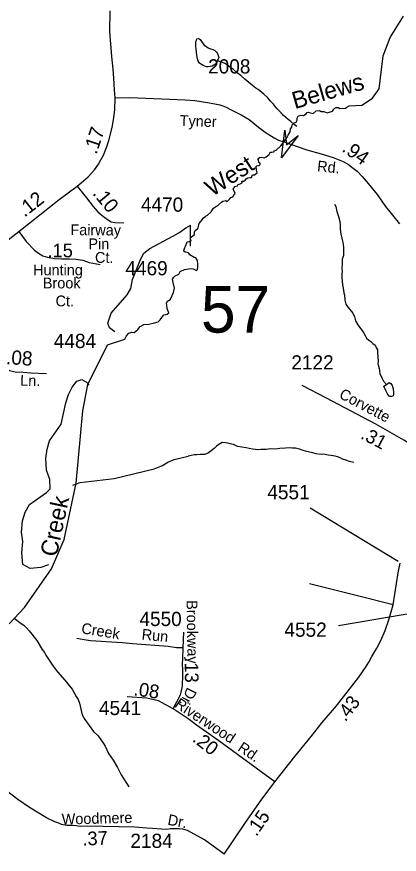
# Model space of a CAD drawing. Extents: x 1547597 to 1699558, y 810033 to 920809.
# Drawn here: x 1666605 to 1669968, y 888643 to 896004 of the extents above; entities that cross this region are included whole.
import ezdxf

# ---------------------------------------------------------------- set-up
doc = ezdxf.new("R2010")
doc.units = 0
for name, color, linetype in [('Exist Hydrographic Creek Single Shore', 7, 'Continuous'), ('Exist Hydrographic Misc Water Feature', 7, 'Continuous'), ('Exist Road Non-System Type 51', 7, 'Continuous'), ('Exist Road Non-System Type 51 Label', 7, 'Continuous'), ('Exist Road Secondary Mileage Hundredths English Label', 7, 'Continuous'), ('Exist Road Secondary Structure Standard Bridge Attributed CELL', 7, 'Continuous'), ('Exist Road Secondary Structure Standard Bridge Number Label', 7, 'Continuous'), ('Exist Road Secondary Type 41 Attributed', 7, 'Continuous'), ('Exist Road Secondary Type 51 Attributed', 7, 'Continuous'), ('Exist Road Secondary Type 51 Label', 7, 'Continuous'), ('Exist Road Secondary Type 51 Number Label', 7, 'Continuous'), ('Old_Level_32', 7, 'Continuous')]:
    doc.layers.add(name, color=color, linetype=linetype)

msp = doc.modelspace()

# ---------------------------------------------------------------- linework, layer by layer
at = {"layer": 'Exist Hydrographic Creek Single Shore'}
for points in [[(1668104.2, 894025.4), (1668116.8, 894029.1), (1668128.2, 894028), (1668138.7, 894036.4), (1668134.5, 894044.8), (1668132.9, 894056.2), (1668132.9, 894065.1), (1668141.3, 894070.9), (1668167.7, 894089.6), (1668168.7, 894110), (1668174.4, 894125.7), (1668193.2, 894140.3), (1668199.5, 894150.2), (1668205.2, 894172.1), (1668207.9, 894187.3), (1668220.4, 894200.3), (1668233.7, 894219.6), (1668245.2, 894235.3), (1668262.4, 894249.4), (1668281.2, 894259.8), (1668314.9, 894289.1), (1668333.9, 894322), (1668378.3, 894352.2), (1668405.5, 894373.6), (1668415.4, 894383.6), (1668443, 894389.3), (1668455.6, 894381.5), (1668478.8, 894402.9), (1668486.6, 894415.9), (1668505.9, 894421.7), (1668513.3, 894433.2), (1668516.4, 894444.6), (1668526.3, 894451.4), (1668514.8, 894476.5), (1668507.5, 894490.1), (1668512.2, 894498.9), (1668520.6, 894503.1), (1668519.5, 894513), (1668533.6, 894514.6), (1668545.1, 894517.7), (1668552.4, 894530.3), (1668569.6, 894535), (1668585.8, 894543.3), (1668583.7, 894559), (1668601.5, 894557.9), (1668612.4, 894567.8), (1668622.4, 894579.3), (1668635.4, 894587.7), (1668655.8, 894590.8), (1668667.3, 894591.3), (1668672, 894600.7), (1668677.7, 894613.8), (1668694.9, 894615.3), (1668718.9, 894633.6), (1668712.4, 894656.6), (1668712.4, 894666), (1668706.7, 894684.8), (1668715.5, 894693.1), (1668735.4, 894697.8), (1668744.3, 894705.1), (1668745.3, 894716.6), (1668733.8, 894722.4), (1668730.7, 894746.9), (1668723.4, 894755.8), (1668740.1, 894767.8), (1668761, 894769.9), (1668780.8, 894765.2), (1668799.1, 894772), (1668824.4, 894792.8), (1668829.1, 894804.3), (1668831.7, 894813.2), (1668847.4, 894813.7), (1668864.6, 894816.3), (1668868.8, 894827.3), (1668886, 894833), (1668927.8, 894869.1), (1668975.5, 894935.4), (1668991.7, 894964.1), (1669008.9, 894993.8), (1669012.1, 895020.5), (1669024.6, 895034), (1669027.2, 895054.9), (1669043.7, 895071.1), (1669060.4, 895078.4), (1669070.8, 895094.1), (1669070.8, 895113.9), (1669078.1, 895131.1), (1669094.8, 895136.9), (1669115.2, 895140), (1669125.1, 895135.8), (1669149.9, 895151.5), (1669157.2, 895163.5), (1669169.7, 895166.1), (1669184.3, 895159.3), (1669209.9, 895155.1), (1669237.6, 895176), (1669265.3, 895180.2), (1669282.5, 895170.8), (1669303.4, 895171.8), (1669335.2, 895160.9), (1669380.4, 895173.9), (1669392.9, 895192.2), (1669400.2, 895202.1), (1669414.3, 895207.9), (1669431.5, 895206.8), (1669444.6, 895196.9), (1669495.2, 895201.1), (1669507.8, 895209.4), (1669528.1, 895222), (1669639.5, 895228.4), (1669731.4, 895288.9), (1669790.5, 895369.7), (1669827.4, 895661.1), (1669887.5, 895820.8), (1670006.4, 896008.7)], [(1666538.4, 890669.5), (1666673.4, 890811.1), (1666911.4, 891151), (1667022.4, 891408.1), (1667128.4, 891904.9), (1667186.4, 892540.6), (1667230.4, 892772.7), (1667401.4, 893120.4), (1667554.8, 893170.8), (1667569.4, 893198.5), (1667591.3, 893222.5), (1667616.9, 893230.9), (1667638.3, 893229.8), (1667670.4, 893253.9), (1667690.3, 893281), (1667723.1, 893299.8), (1667764.9, 893302.4), (1667816.6, 893314.4), (1667846.9, 893323.3), (1667866.7, 893340), (1667880.5, 893360.4), (1667897.8, 893383.3), (1667915, 893388), (1667927.5, 893389.1), (1667942.1, 893400.5), (1667926.5, 893436), (1667923.3, 893467.9), (1667921.8, 893487.7), (1667926.5, 893500.8), (1667955.2, 893522.7), (1667982.4, 893581.4), (1667991.2, 893619.8), (1667979.7, 893669.9), (1667975.5, 893698.6), (1667986, 893715.3), (1667998.5, 893726.8), (1668028.8, 893741.4), (1668041.3, 893765.5), (1668080.2, 893783.7), (1668131.9, 893791), (1668156.4, 893789.5), (1668185.2, 893774.3), (1668195.1, 893782.7), (1668197.7, 893802.5), (1668197.7, 893832.8), (1668193.5, 893863.1), (1668180.5, 893885.5), (1668163.2, 893889.2), (1668126.9, 893912.7), (1668118.1, 893926.8), (1668106.6, 893932.5), (1668084.4, 893935.6), (1668074.5, 893944.5), (1668078.1, 893957.6), (1668083.9, 893977.4), (1668092.7, 893994.6), (1668100.1, 894018.1), (1668104.2, 894025.4)]]:
    msp.add_lwpolyline(points, dxfattribs=at)
at = {"layer": 'Exist Hydrographic Misc Water Feature'}
msp.add_line((1668131, 893988.6), (1668133.1, 894171.3), dxfattribs=at)
for points in [[(1668370.5, 895619.4), (1668362.4, 895599.4), (1668352.2, 895587.6), (1668336.1, 895577.8), (1668322, 895569.9), (1668304.1, 895566.1), (1668288.1, 895564.3), (1668271.9, 895564.5), (1668244.1, 895576.8), (1668228.2, 895584.9), (1668212.3, 895597.1), (1668198.5, 895613.3), (1668194.7, 895633.3), (1668189, 895663.3), (1668185.4, 895695.4), (1668181.6, 895723.5), (1668178, 895745.5), (1668178.2, 895769.5), (1668180.3, 895785.5), (1668184.4, 895797.5), (1668188.5, 895809.4), (1668200.7, 895813.3), (1668208.5, 895811.2), (1668218.6, 895803.1), (1668230.2, 895786.9), (1668252.1, 895754.7), (1668265.9, 895744.5), (1668287.8, 895730.3), (1668309.7, 895722.1), (1668329.7, 895715.9), (1668345.6, 895707.7), (1668361.4, 895693.5), (1668369.3, 895681.4), (1668377.1, 895665.3), (1668381, 895645.4), (1668370.5, 895619.4)], [(1669068.7, 895039.7), (1669043, 895058), (1669013.1, 895084.3), (1668991.3, 895100.5), (1668969.6, 895118.8), (1668949.7, 895135), (1668929.9, 895159.2), (1668914.1, 895175.4), (1668894.3, 895193.6), (1668880.5, 895211.8), (1668862.7, 895236), (1668836.9, 895262.3), (1668811.3, 895290.6), (1668777.5, 895322.9), (1668759.8, 895339.1), (1668726.1, 895365.6), (1668706.2, 895375.7), (1668678.4, 895400), (1668644.6, 895426.4), (1668610.9, 895456.8), (1668575.3, 895487.2), (1668543.6, 895511.6), (1668509.8, 895539.9), (1668484.1, 895558.1), (1668458.2, 895578.5), (1668434.3, 895592.8), (1668414.4, 895602.9), (1668392.5, 895609.2), (1668380.5, 895613.3), (1668370.5, 895619.4)], [(1669399.4, 894355.9), (1669409.3, 894335.8), (1669418.8, 894293.7), (1669434.4, 894249.5), (1669443.9, 894205.3), (1669449.6, 894171.2), (1669447.2, 894137.3), (1669454.7, 894093.2), (1669462.3, 894057), (1669470.1, 894031), (1669473.8, 894008.9), (1669477.5, 893972.8), (1669477.1, 893940.9), (1669476.6, 893906.8), (1669464.4, 893874.9), (1669465.9, 893832.9), (1669463.4, 893792.9), (1669467.2, 893766.9), (1669462.9, 893742.9), (1669462.7, 893712.9), (1669466.3, 893678.9), (1669470, 893648.8), (1669473.7, 893618.7), (1669479.2, 893578.6), (1669485, 893556.6), (1669490.6, 893514.6), (1669498.2, 893478.5), (1669515.9, 893452.2), (1669533.7, 893432), (1669559.3, 893399.8), (1669572.9, 893367.6), (1669582.6, 893331.4), (1669602.1, 893297.3), (1669628, 893263), (1669641.7, 893246.9), (1669655.5, 893222.7), (1669667.1, 893202.6), (1669679, 893180.4), (1669698.8, 893162.2), (1669718.7, 893150), (1669736.6, 893131.7), (1669756.4, 893117.6), (1669768, 893091.4), (1669775.9, 893075.2), (1669775.7, 893049.3), (1669779.3, 893017.3), (1669782.8, 892975.2), (1669780.6, 892957.2), (1669790.2, 892911.1), (1669797.7, 892869.1), (1669813.3, 892830.8), (1669829, 892802.6), (1669854.7, 892772.4)], [(1667467.3, 893234.1), (1667420, 893271), (1667404.5, 893311.2), (1667435.7, 893398.8), (1667575.9, 893558.9), (1667608.7, 893616.6), (1667623.8, 893694.4), (1667692.3, 893871.6), (1667723, 893927.1), (1667775.6, 893968.4), (1667977.1, 894075.7), (1668030.2, 894105.5), (1668090.2, 894150.1), (1668133.1, 894171.3)], [(1666884.8, 891186), (1666816.8, 891164.4), (1666722.7, 891155.6), (1666657.2, 891190.6), (1666648.6, 891292.7), (1666657.9, 891392.7), (1666647, 891474.8), (1666656.4, 891572.8), (1666677.5, 891648.5), (1666718.4, 891718), (1666865.8, 891822), (1666898.3, 891855.6), (1666895.5, 891935.7), (1666866.6, 892020), (1666860, 892122.3), (1666873.1, 892204.1), (1666892.1, 892275.8), (1666994.2, 892422.6), (1667036.7, 892612), (1667059.8, 892683.7), (1667092.7, 892749.3), (1667133.4, 892800.8), (1667175.7, 892816.1), (1667217.3, 892793.6), (1667240.2, 892764.7)], [(1669854.7, 892772.4), (1669879, 892790.1), (1669894.9, 892779.9), (1669904.7, 892761.8), (1669914.4, 892737.7), (1669917.9, 892699.7), (1669917.8, 892683.6), (1669913.7, 892673.7), (1669907.7, 892669.7), (1669899.6, 892665.8), (1669887.6, 892665.9), (1669879.6, 892668), (1669865.8, 892690.2), (1669850.2, 892720.4), (1669832.5, 892756.6), (1669854.7, 892772.4)], [(1669569.3, 892085.1), (1669531.3, 892095.5), (1669499.4, 892105.8), (1669469.6, 892114.2), (1669447.6, 892126.5), (1669425.7, 892134.7), (1669403.9, 892142.9), (1669367.8, 892147.3), (1669341.9, 892151.6), (1669301.9, 892160), (1669282, 892156.2), (1669238, 892162.6), (1669208, 892171.1), (1669178.1, 892177.3), (1669144.2, 892185.7), (1669122.2, 892192), (1669090.3, 892204.3), (1669054.4, 892212.7), (1669026.5, 892213), (1669004.4, 892215.2), (1668968.4, 892213.6), (1668918.3, 892208.2), (1668880.3, 892204.5), (1668838.3, 892205), (1668796.2, 892201.4), (1668750.1, 892199.9), (1668722.2, 892198.2), (1668704.2, 892200.5), (1668680.1, 892204.7), (1668648.1, 892209), (1668622.3, 892215.2), (1668584.3, 892221.7), (1668546.4, 892228.2), (1668510.5, 892244.5), (1668482.6, 892248.9), (1668460.7, 892257.1), (1668438.7, 892259.2), (1668410.7, 892261.6), (1668380.5, 892245.9), (1668360.2, 892230.1), (1668340, 892208.4), (1668313.8, 892188.6), (1668291.7, 892170.8), (1668273.5, 892163.1), (1668255.6, 892157.2), (1668217.4, 892155.7), (1668185.4, 892153.9), (1668163.4, 892154.2), (1668137.2, 892148.5), (1668115.3, 892142.7), (1668111.3, 892142.8)], [(1667096.8, 891888.3), (1667161.9, 891911.5), (1667462.7, 891947), (1667814.1, 892030), (1667887.5, 892058.8), (1667932.7, 892088), (1667989.4, 892113.7), (1668111.3, 892142.8)], [(1666583.3, 890719.2), (1666642.6, 890670.6), (1666668.4, 890656.1), (1666692, 890633.8), (1666713.6, 890607.4), (1666782.2, 890522.2), (1666828.8, 890441.4), (1666848.4, 890417.1), (1666860.1, 890392.9), (1666930.3, 890287.8), (1666961.7, 890247.3), (1667028.4, 890174.1), (1667091.1, 890093.1), (1667128, 890028.4), (1667145.6, 890004.1), (1667157.1, 889971.9), (1667181.4, 889867.5), (1667202.7, 889827.1), (1667279, 889721.8), (1667320.3, 889683.2), (1667367.3, 889616.3), (1667382.9, 889592.1), (1667411.8, 889527.6), (1667452.9, 889470.9), (1667491.7, 889406.2), (1667522.7, 889341.7), (1667588.9, 889236.6)]]:
    msp.add_lwpolyline(points, dxfattribs=at)
at = {"layer": 'Exist Road Non-System Type 51'}
for points in [[(1669913.2, 890834.5), (1669589, 890916.5), (1669179.9, 891020.1)], [(1668069.3, 890458.3), (1668009.7, 890458.3), (1667936.3, 890470), (1667622.1, 890493.5), (1667532, 890501.2), (1667251.8, 890520), (1667196.4, 890528.8), (1667131.8, 890540.5)], [(1666615.4, 889125), (1666513.6, 889199), (1666470.8, 889227.6), (1666446.9, 889253.9), (1666429.6, 889287), (1666409.9, 889311.2), (1666391.7, 889347), (1666373, 889380.2), (1666365.2, 889402.4), (1666357.7, 889444.3), (1666345.9, 889486.4), (1666332.2, 889516.5), (1666320.7, 889572.6), (1666297, 889610.9), (1666277.1, 889635.1), (1666217.6, 889679.5), (1666189.6, 889691.7), (1666123.9, 889714.2), (1666108, 889720.4)]]:
    msp.add_lwpolyline(points, dxfattribs=at)
at = {"layer": 'Exist Road Secondary Structure Standard Bridge Attributed CELL'}
msp.add_lwpolyline([(1669077.7, 894959.5), (1668931.9, 894764), (1668960.4, 895006.2), (1668977, 894877.3)], close=True, dxfattribs=at)
at = {"layer": 'Exist Road Secondary Type 41 Attributed'}
msp.add_lwpolyline([(1668945.2, 894906.6), (1669155.9, 894835.7), (1669281.4, 894800.7), (1669386.9, 894766.7), (1669475.6, 894731.8), (1669521.6, 894704.6), (1669563.6, 894674.9), (1669597, 894646.1), (1669642.4, 894599.2), (1669695.7, 894538.6), (1669772.2, 894442), (1669847.3, 894337.6), (1669970.6, 894185.3)], dxfattribs=at)
at = {"layer": 'Exist Road Secondary Type 51 Attributed'}
for points in [[(1667469.9, 895291.9), (1667464.2, 895362.9), (1667459.5, 895464.2), (1667451.4, 895542.5), (1667440.5, 895655.3), (1667423.4, 895875.9), (1667425.1, 896055.8)], [(1667136.1, 894516.7), (1667172.1, 894545.4), (1667232.9, 894598.6), (1667287.2, 894658.7), (1667322.2, 894708.8), (1667345.2, 894746.4), (1667367, 894786.9), (1667394.1, 894855.6), (1667414.4, 894916.6), (1667443.8, 895029.9), (1667459, 895117), (1667466.8, 895189.1), (1667469.9, 895291.9)], [(1667469.9, 895291.9), (1667600.5, 895293.5), (1668084.1, 895273.1), (1668171.8, 895268.4), (1668280.9, 895250.2), (1668347.5, 895238.7), (1668389.3, 895229.3), (1668416.4, 895220.9), (1668445.1, 895211), (1668483.8, 895190.6), (1668532, 895165.6), (1668578, 895142.1), (1668649.2, 895100.3), (1668731.5, 895034), (1668788.9, 894989.7), (1668843.2, 894955.2), (1668867.2, 894940.1), (1668907.1, 894920.7), (1668945.2, 894906.6)], [(1666621.9, 894117.8), (1666979.2, 894397.7), (1667136.1, 894516.7)], [(1667136.1, 894516.7), (1667218.3, 894411.7), (1667277.3, 894337.1), (1667317.5, 894288.5), (1667356.1, 894258.8), (1667403.1, 894222.8), (1667435, 894202.9), (1667467.9, 894197.2), (1667546.7, 894194.1)], [(1666025.7, 893654.8), (1666278.4, 893850), (1666621.9, 894117.8)], [(1666621.9, 894117.8), (1666688.4, 894029.1), (1666761.5, 893951.8), (1666796, 893925.7), (1666834.6, 893904.3), (1666875.3, 893891.3), (1666936.9, 893879.8), (1666999.3, 893876.7), (1667069.8, 893875.1), (1667125.7, 893874), (1667185.7, 893863.6), (1667241.3, 893843.8), (1667336.8, 893828.1)], [(1666444.7, 892946.9), (1666508.9, 892910.9), (1666541, 892896.3), (1666589.5, 892883.7), (1666660.8, 892879), (1666729.2, 892874.8), (1666867.7, 892869.2)], [(1670517.2, 891995.2), (1670256, 892146.8), (1670156.5, 892187.8), (1670007.2, 892281.5), (1669761.4, 892422.1), (1669328.4, 892650.5), (1669114.8, 892761.8)], [(1668875.1, 889278.8), (1669050.2, 889502.2), (1669193.3, 889676.9), (1669290.3, 889800.7), (1669416.5, 889946.4), (1669612, 890197.9), (1669670.6, 890284), (1669698.8, 890331.7), (1669727, 890379.7), (1669769.2, 890453.3), (1669805.1, 890520.2), (1669844, 890609.1), (1669876.7, 890702.9), (1669913.2, 890834.5), (1669957.6, 891115.6), (1669976.7, 891201)], [(1667980, 889919.5), (1668043.8, 890044.4), (1668050.8, 890068.3), (1668062, 890119), (1668064, 890219.6), (1668064, 890269.5), (1668062.5, 890309.2), (1668064.3, 890364.1), (1668069.3, 890458.3), (1668073.1, 890594)], [(1667980, 889919.5), (1667850.6, 889992.4), (1667748.4, 890015.2), (1667575.3, 890026.5)], [(1668875.1, 889278.8), (1668381.2, 889640.3), (1668185.4, 889776.6), (1668120.1, 889827.7), (1667980, 889919.5)], [(1668428.8, 888642.7), (1668501.9, 888751.2), (1668617.4, 888921.4), (1668752.3, 889118.4), (1668875.1, 889278.8)], [(1668428.8, 888642.7), (1668255.6, 888770.1), (1668104.8, 888850.3), (1668064.8, 888863.2), (1668034.2, 888865), (1667996.4, 888865.6), (1667957.5, 888865.6), (1667925.5, 888861.7), (1667876.3, 888863.6), (1667798.3, 888868.8), (1667748.9, 888871.4), (1667643.6, 888879.8), (1667226.6, 888889.3), (1667162.5, 888886.9), (1667128.6, 888891.2), (1667092.9, 888895.7), (1667045.1, 888895.7), (1666998.6, 888902.9), (1666974.6, 888915.2), (1666940.1, 888927.5), (1666866.8, 888962.6), (1666717.2, 889054.9), (1666615.4, 889125)]]:
    msp.add_lwpolyline(points, dxfattribs=at)
at = {"layer": 'Exist Road Secondary Type 51 Number Label'}
for p, q in [((1669958.7, 891216.9), (1669183.7, 891685.3)), ((1670242.1, 890788.9), (1669432.4, 890650.1))]:
    msp.add_line(p, q, dxfattribs=at)

# ---------------------------------------------------------------- texts
at = {"layer": 'Exist Road Non-System Type 51 Label'}
for s, rotation, p in [('Brookway', 270.86279, (1668097.6, 890875.5)), ('Creek', 350.92316, (1667168.1, 890584.9)), ('Run', 354.38738, (1667699.9, 890530.5)), ('Dr.', 243.52682, (1668106.3, 890116.2))]:
    msp.add_text(s, height=95, rotation=rotation, dxfattribs=at).set_placement(p)
at = {"layer": 'Exist Road Secondary Mileage Hundredths English Label'}
for s, height, rotation, p in [('.17', 125, 71.60758, (1667306, 894788.7)), ('.94', 125, 324.69866, (1669455.9, 894827.7)), ('.12', 125, 38.06284, (1666673.5, 894237.6)), ('.10', 125, 309.62329, (1667266, 894448.7)), ('.08', 125, 356.22772, (1666507.7, 892951.8)), ('.31', 120, 332.23669, (1669620, 892300.8)), ('.13', 120, 270.68915, (1668081.3, 890373)), ('.08', 120, 352.02002, (1667628.1, 890040.4)), ('.43', 120, 52.14585, (1669494.1, 889801.5)), ('.20', 120, 321.9102, (1668141.4, 889641.4)), ('.15', 120, 55.6021, (1668711.4, 888792.7)), ('.37', 120, 2.31937, (1667184.2, 888718.6))]:
    msp.add_text(s, height=height, rotation=rotation, dxfattribs=at).set_placement(p)
msp.add_text('.15', height=120, dxfattribs=at).set_placement((1666875.1, 893890))
at = {"layer": 'Exist Road Secondary Structure Standard Bridge Number Label'}
msp.add_text('57', height=410.1, dxfattribs=at).set_placement((1668224, 893228))
at = {"layer": 'Exist Road Secondary Type 51 Label'}
for s, rotation, p in [('Tyner', 358.07434, (1668035.9, 895045.4)), ('Rd.', 354.64893, (1669242.9, 894645.9)), ('Fairway', 359.5205, (1667076.2, 894085)), ('Pin', 0.08507, (1667234.8, 893960.9)), ('Ct.', 359.39621, (1667292.4, 893841.8)), ('Ct.', 359.47474, (1666945.9, 893459.4)), ('Ln.', 358.67188, (1666634.4, 892761.8)), ('Corvette', 332.23665, (1669431.7, 892658.1)), ('Riverwood', 326.59971, (1667985.8, 889942.5)), ('Rd.', 326.02194, (1668539.8, 889558.7)), ('Woodmere', 1.43527, (1667001.1, 888903.4)), ('Dr.', 349.62585, (1667926.3, 888902.3))]:
    msp.add_text(s, height=95, rotation=rotation, dxfattribs=at).set_placement(p)
for s, p in [('Hunting', (1666748.1, 893731.4)), ('Brook', (1666834, 893616.4))]:
    msp.add_text(s, height=95, dxfattribs=at).set_placement(p)
at = {"layer": 'Exist Road Secondary Type 51 Number Label'}
for s, p in [('2008', (1668287.3, 895505.8)), ('4470', (1667696.7, 894290.8)), ('4469', (1667560, 893731.5)), ('4484', (1666930.6, 893092.2)), ('2122', (1669018.8, 892903.9)), ('4551', (1668807.9, 891763.3)), ('4550', (1667683.4, 890648.6)), ('4552', (1668958.2, 890554.6)), ('4541', (1667327.5, 889866)), ('2184', (1667604.2, 888698.2))]:
    msp.add_text(s, height=125, dxfattribs=at).set_placement(p)
at = {"layer": 'Old_Level_32'}
for s, rotation, p in [('Belews', 15.91188, (1669049.5, 895192)), ('West', 33.11928, (1668322.9, 894419.1)), ('Creek', 77.95531, (1666955.7, 891249.9))]:
    msp.add_text(s, height=150, rotation=rotation, dxfattribs=at).set_placement(p)

doc.saveas('drawing.dxf')
